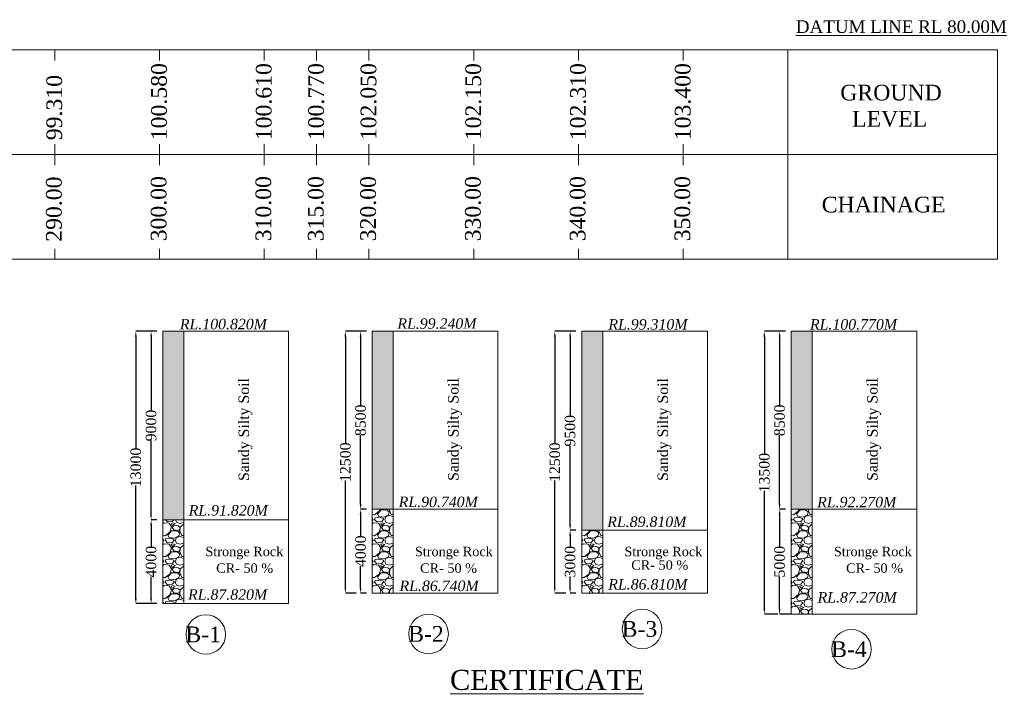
# Model space of a CAD drawing. Header units: millimetres. Extents: x -20950785 to 389010297, y -11535949 to 14056629.
# Tile 555 of 654: x 18291023 to 18385021, y -301771 to -236582. Entities that reach past the tile are written whole.
import ezdxf

# ---------------------------------------------------------------- set-up
doc = ezdxf.new("R2010")
doc.units = ezdxf.units.MM
doc.header["$LTSCALE"] = 60
doc.header["$MEASUREMENT"] = 0
doc.styles.add('PDF Arial Bold', font='times.ttf')
doc.dimstyles.get("Standard").update_dxf_attribs({"dimtxt": 400, "dimasz": 215, "dimexe": 0.18, "dimexo": 0.0625, "dimgap": 0.09, "dimtad": 0, "dimtih": 1, "dimtoh": 1, "dimdec": 0, "dimzin": 4, "dimdsep": 46, "dimtxsty": 'Standard', "dimblk": 'OPEN90', "dimcen": 0, "dimadec": 0, "dimazin": 1, "dimtfac": 1, "dimtdec": 0, "dimtix": 1, "dimtofl": 0, "dimtmove": 0, "dimatfit": 3, "dimldrblk": 'OPEN30', "dimfxl": 1, "dimtolj": 1, "dimtzin": 0, "dimarcsym": 0})

# ---------------------------------------------------------------- blocks, each defined once
blk = doc.blocks.new('*D3414')
at = {"color": 0, "linetype": 'Continuous', "lineweight": -2, "ltscale": 2, "transparency": 16777216}
for p, q in [((18304124, -284342), (18303568, -284342)), ((18303568, -284842), (18303568, -286903)), ((18303568, -291842), (18303568, -289781)), ((18304124, -292342), (18303568, -292342))]:
    blk.add_line(p, q, dxfattribs=at)
at = {"color": 0, "linetype": 'Continuous', "lineweight": 9, "ltscale": 2, "transparency": 16777216}
for points in [[(18303485, -284842), (18303652, -284842), (18303568, -284342)], [(18303485, -291842), (18303652, -291842), (18303568, -292342)]]:
    blk.add_solid(points, dxfattribs=at)
at = {"layer": 'Defpoints', "color": 0, "linetype": 'Continuous', "lineweight": 9, "ltscale": 2, "transparency": 16777216}
for p in [(18304124, -284342), (18303568, -292342), (18304124, -292342)]:
    blk.add_point(p, dxfattribs=at)
at = {"color": 0, "linetype": 'Continuous', "lineweight": 9, "ltscale": 2, "transparency": 16777216, "insert": (18303568, -288342), "char_height": 1000, "attachment_point": 5, "rotation": 90, "style": 'PDF Arial Bold'}
blk.add_mtext('\\A1;4000', dxfattribs=at)
blk = doc.blocks.new('*D3415')
at = {"color": 0, "linetype": 'Continuous', "lineweight": -2, "ltscale": 2, "transparency": 16777216}
for p, q in [((18303846, -266342), (18302112, -266342)), ((18302112, -266842), (18302112, -277609)), ((18302112, -291842), (18302112, -281075)), ((18303568, -292342), (18302112, -292342))]:
    blk.add_line(p, q, dxfattribs=at)
at = {"color": 0, "linetype": 'Continuous', "lineweight": 9, "ltscale": 2, "transparency": 16777216}
for points in [[(18302029, -266842), (18302195, -266842), (18302112, -266342)], [(18302029, -291842), (18302195, -291842), (18302112, -292342)]]:
    blk.add_solid(points, dxfattribs=at)
at = {"layer": 'Defpoints', "color": 0, "linetype": 'Continuous', "lineweight": 9, "ltscale": 2, "transparency": 16777216}
for p in [(18303846, -266342), (18302112, -292342), (18303568, -292342)]:
    blk.add_point(p, dxfattribs=at)
at = {"color": 0, "linetype": 'Continuous', "lineweight": 9, "ltscale": 2, "transparency": 16777216, "insert": (18302112, -279342), "char_height": 1000, "attachment_point": 5, "rotation": 90, "style": 'PDF Arial Bold'}
blk.add_mtext('\\A1;13000', dxfattribs=at)
blk = doc.blocks.new('*D3413')
at = {"color": 0, "linetype": 'Continuous', "lineweight": -2, "ltscale": 2, "transparency": 16777216}
for p, q in [((18323846, -266342), (18322112, -266342)), ((18322112, -266842), (18322112, -277109)), ((18322112, -290842), (18322112, -280575)), ((18323155, -291342), (18322112, -291342))]:
    blk.add_line(p, q, dxfattribs=at)
at = {"color": 0, "linetype": 'Continuous', "lineweight": 9, "ltscale": 2, "transparency": 16777216}
for points in [[(18322029, -266842), (18322195, -266842), (18322112, -266342)], [(18322029, -290842), (18322195, -290842), (18322112, -291342)]]:
    blk.add_solid(points, dxfattribs=at)
at = {"layer": 'Defpoints', "color": 0, "linetype": 'Continuous', "lineweight": 9, "ltscale": 2, "transparency": 16777216}
for p in [(18323846, -266342), (18322112, -291342), (18323156, -291342)]:
    blk.add_point(p, dxfattribs=at)
at = {"color": 0, "linetype": 'Continuous', "lineweight": 9, "ltscale": 2, "transparency": 16777216, "insert": (18322112, -278842), "char_height": 1000, "attachment_point": 5, "rotation": 90, "style": 'PDF Arial Bold'}
blk.add_mtext('\\A1;12500', dxfattribs=at)
blk = doc.blocks.new('*D3416')
at = {"color": 0, "linetype": 'Continuous', "lineweight": -2, "ltscale": 2, "transparency": 16777216}
for p, q in [((18363846, -266342), (18362112, -266342)), ((18362112, -266842), (18362112, -278109)), ((18362112, -292842), (18362112, -281575)), ((18363396, -293342), (18362112, -293342))]:
    blk.add_line(p, q, dxfattribs=at)
at = {"color": 0, "linetype": 'Continuous', "lineweight": 9, "ltscale": 2, "transparency": 16777216}
for points in [[(18362029, -266842), (18362195, -266842), (18362112, -266342)], [(18362029, -292842), (18362195, -292842), (18362112, -293342)]]:
    blk.add_solid(points, dxfattribs=at)
at = {"layer": 'Defpoints', "color": 0, "linetype": 'Continuous', "lineweight": 9, "ltscale": 2, "transparency": 16777216}
for p in [(18363846, -266342), (18362112, -293342), (18363396, -293342)]:
    blk.add_point(p, dxfattribs=at)
at = {"color": 0, "linetype": 'Continuous', "lineweight": 9, "ltscale": 2, "transparency": 16777216, "insert": (18362112, -279842), "char_height": 1000, "attachment_point": 5, "rotation": 90, "style": 'PDF Arial Bold'}
blk.add_mtext('\\A1;13500', dxfattribs=at)
blk = doc.blocks.new('*D3412')
at = {"color": 0, "linetype": 'Continuous', "lineweight": -2, "ltscale": 2, "transparency": 16777216}
for p, q in [((18304124, -266342), (18303568, -266342)), ((18303568, -266842), (18303568, -273921)), ((18303568, -283842), (18303568, -276763)), ((18304124, -284342), (18303568, -284342))]:
    blk.add_line(p, q, dxfattribs=at)
at = {"color": 0, "linetype": 'Continuous', "lineweight": 9, "ltscale": 2, "transparency": 16777216}
for points in [[(18303485, -266842), (18303652, -266842), (18303568, -266342)], [(18303485, -283842), (18303652, -283842), (18303568, -284342)]]:
    blk.add_solid(points, dxfattribs=at)
at = {"layer": 'Defpoints', "color": 0, "linetype": 'Continuous', "lineweight": 9, "ltscale": 2, "transparency": 16777216}
for p in [(18304124, -266342), (18303568, -284342), (18304124, -284342)]:
    blk.add_point(p, dxfattribs=at)
at = {"color": 0, "linetype": 'Continuous', "lineweight": 9, "ltscale": 2, "transparency": 16777216, "insert": (18303568, -275342), "char_height": 1000, "attachment_point": 5, "rotation": 90, "style": 'PDF Arial Bold'}
blk.add_mtext('\\A1;9000', dxfattribs=at)
blk = doc.blocks.new('*D3423')
at = {"color": 0, "linetype": 'Continuous', "lineweight": -2, "ltscale": 2, "transparency": 16777216}
for p, q in [((18343846, -266342), (18342112, -266342)), ((18342112, -266842), (18342112, -277109)), ((18342112, -290842), (18342112, -280575)), ((18343155, -291342), (18342112, -291342))]:
    blk.add_line(p, q, dxfattribs=at)
at = {"color": 0, "linetype": 'Continuous', "lineweight": 9, "ltscale": 2, "transparency": 16777216}
for points in [[(18342029, -266842), (18342195, -266842), (18342112, -266342)], [(18342029, -290842), (18342195, -290842), (18342112, -291342)]]:
    blk.add_solid(points, dxfattribs=at)
at = {"layer": 'Defpoints', "color": 0, "linetype": 'Continuous', "lineweight": 9, "ltscale": 2, "transparency": 16777216}
for p in [(18343846, -266342), (18342112, -291342), (18343156, -291342)]:
    blk.add_point(p, dxfattribs=at)
at = {"color": 0, "linetype": 'Continuous', "lineweight": 9, "ltscale": 2, "transparency": 16777216, "insert": (18342112, -278842), "char_height": 1000, "attachment_point": 5, "rotation": 90, "style": 'PDF Arial Bold'}
blk.add_mtext('\\A1;12500', dxfattribs=at)
blk = doc.blocks.new('*D3418')
at = {"color": 0, "linetype": 'Continuous', "lineweight": -2, "ltscale": 2, "transparency": 16777216}
for p, q in [((18324124, -266342), (18323568, -266342)), ((18323568, -266842), (18323568, -273436)), ((18323568, -282842), (18323568, -276248)), ((18324124, -283342), (18323568, -283342))]:
    blk.add_line(p, q, dxfattribs=at)
at = {"color": 0, "linetype": 'Continuous', "lineweight": 9, "ltscale": 2, "transparency": 16777216}
for points in [[(18323485, -266842), (18323652, -266842), (18323568, -266342)], [(18323485, -282842), (18323652, -282842), (18323568, -283342)]]:
    blk.add_solid(points, dxfattribs=at)
at = {"layer": 'Defpoints', "color": 0, "linetype": 'Continuous', "lineweight": 9, "ltscale": 2, "transparency": 16777216}
for p in [(18324124, -266342), (18323568, -283342), (18324124, -283342)]:
    blk.add_point(p, dxfattribs=at)
at = {"color": 0, "linetype": 'Continuous', "lineweight": 9, "ltscale": 2, "transparency": 16777216, "insert": (18323568, -274842), "char_height": 1000, "attachment_point": 5, "rotation": 90, "style": 'PDF Arial Bold'}
blk.add_mtext('\\A1;8500', dxfattribs=at)
blk = doc.blocks.new('*D3419')
at = {"color": 0, "linetype": 'Continuous', "lineweight": -2, "ltscale": 2, "transparency": 16777216}
for p, q in [((18344124, -266342), (18343568, -266342)), ((18343568, -266842), (18343568, -274421)), ((18343568, -284842), (18343568, -277263)), ((18344124, -285342), (18343568, -285342))]:
    blk.add_line(p, q, dxfattribs=at)
at = {"color": 0, "linetype": 'Continuous', "lineweight": 9, "ltscale": 2, "transparency": 16777216}
for points in [[(18343485, -266842), (18343652, -266842), (18343568, -266342)], [(18343485, -284842), (18343652, -284842), (18343568, -285342)]]:
    blk.add_solid(points, dxfattribs=at)
at = {"layer": 'Defpoints', "color": 0, "linetype": 'Continuous', "lineweight": 9, "ltscale": 2, "transparency": 16777216}
for p in [(18344124, -266342), (18343568, -285342), (18344124, -285342)]:
    blk.add_point(p, dxfattribs=at)
at = {"color": 0, "linetype": 'Continuous', "lineweight": 9, "ltscale": 2, "transparency": 16777216, "insert": (18343568, -275842), "char_height": 1000, "attachment_point": 5, "rotation": 90, "style": 'PDF Arial Bold'}
blk.add_mtext('\\A1;9500', dxfattribs=at)
blk = doc.blocks.new('*D3420')
at = {"color": 0, "linetype": 'Continuous', "lineweight": -2, "ltscale": 2, "transparency": 16777216}
for p, q in [((18364124, -266342), (18363568, -266342)), ((18363568, -266842), (18363568, -273436)), ((18363568, -282842), (18363568, -276248)), ((18364124, -283342), (18363568, -283342))]:
    blk.add_line(p, q, dxfattribs=at)
at = {"color": 0, "linetype": 'Continuous', "lineweight": 9, "ltscale": 2, "transparency": 16777216}
for points in [[(18363485, -266842), (18363652, -266842), (18363568, -266342)], [(18363485, -282842), (18363652, -282842), (18363568, -283342)]]:
    blk.add_solid(points, dxfattribs=at)
at = {"layer": 'Defpoints', "color": 0, "linetype": 'Continuous', "lineweight": 9, "ltscale": 2, "transparency": 16777216}
for p in [(18364124, -266342), (18363568, -283342), (18364124, -283342)]:
    blk.add_point(p, dxfattribs=at)
at = {"color": 0, "linetype": 'Continuous', "lineweight": 9, "ltscale": 2, "transparency": 16777216, "insert": (18363568, -274842), "char_height": 1000, "attachment_point": 5, "rotation": 90, "style": 'PDF Arial Bold'}
blk.add_mtext('\\A1;8500', dxfattribs=at)
blk = doc.blocks.new('*D3421')
at = {"color": 0, "linetype": 'Continuous', "lineweight": -2, "ltscale": 2, "transparency": 16777216}
for p, q in [((18344124, -285342), (18343568, -285342)), ((18343568, -285842), (18343568, -286922)), ((18343568, -290842), (18343568, -289762)), ((18344124, -291342), (18343568, -291342))]:
    blk.add_line(p, q, dxfattribs=at)
at = {"color": 0, "linetype": 'Continuous', "lineweight": 9, "ltscale": 2, "transparency": 16777216}
for points in [[(18343485, -285842), (18343652, -285842), (18343568, -285342)], [(18343485, -290842), (18343652, -290842), (18343568, -291342)]]:
    blk.add_solid(points, dxfattribs=at)
at = {"layer": 'Defpoints', "color": 0, "linetype": 'Continuous', "lineweight": 9, "ltscale": 2, "transparency": 16777216}
for p in [(18344124, -285342), (18343568, -291342), (18344124, -291342)]:
    blk.add_point(p, dxfattribs=at)
at = {"color": 0, "linetype": 'Continuous', "lineweight": 9, "ltscale": 2, "transparency": 16777216, "insert": (18343568, -288342), "char_height": 1000, "attachment_point": 5, "rotation": 90, "style": 'PDF Arial Bold'}
blk.add_mtext('\\A1;3000', dxfattribs=at)
blk = doc.blocks.new('*D3422')
at = {"color": 0, "linetype": 'Continuous', "lineweight": -2, "ltscale": 2, "transparency": 16777216}
for p, q in [((18364124, -283342), (18363568, -283342)), ((18363568, -283842), (18363568, -286927)), ((18363568, -292842), (18363568, -289757)), ((18364680, -293342), (18363568, -293342))]:
    blk.add_line(p, q, dxfattribs=at)
at = {"color": 0, "linetype": 'Continuous', "lineweight": 9, "ltscale": 2, "transparency": 16777216}
for points in [[(18363485, -283842), (18363652, -283842), (18363568, -283342)], [(18363485, -292842), (18363652, -292842), (18363568, -293342)]]:
    blk.add_solid(points, dxfattribs=at)
at = {"layer": 'Defpoints', "color": 0, "linetype": 'Continuous', "lineweight": 9, "ltscale": 2, "transparency": 16777216}
for p in [(18364124, -283342), (18363568, -293342), (18364680, -293342)]:
    blk.add_point(p, dxfattribs=at)
at = {"color": 0, "linetype": 'Continuous', "lineweight": 9, "ltscale": 2, "transparency": 16777216, "insert": (18363568, -288342), "char_height": 1000, "attachment_point": 5, "rotation": 90, "style": 'PDF Arial Bold'}
blk.add_mtext('\\A1;5000', dxfattribs=at)
blk = doc.blocks.new('*D3417')
at = {"color": 0, "linetype": 'Continuous', "lineweight": -2, "ltscale": 2, "transparency": 16777216}
for p, q in [((18324124, -283342), (18323568, -283342)), ((18323568, -283842), (18323568, -285903)), ((18323568, -290842), (18323568, -288781)), ((18324124, -291342), (18323568, -291342))]:
    blk.add_line(p, q, dxfattribs=at)
at = {"color": 0, "linetype": 'Continuous', "lineweight": 9, "ltscale": 2, "transparency": 16777216}
for points in [[(18323485, -283842), (18323652, -283842), (18323568, -283342)], [(18323485, -290842), (18323652, -290842), (18323568, -291342)]]:
    blk.add_solid(points, dxfattribs=at)
at = {"layer": 'Defpoints', "color": 0, "linetype": 'Continuous', "lineweight": 9, "ltscale": 2, "transparency": 16777216}
for p in [(18324124, -283342), (18323568, -291342), (18324124, -291342)]:
    blk.add_point(p, dxfattribs=at)
at = {"color": 0, "linetype": 'Continuous', "lineweight": 9, "ltscale": 2, "transparency": 16777216, "insert": (18323568, -287342), "char_height": 1000, "attachment_point": 5, "rotation": 90, "style": 'PDF Arial Bold'}
blk.add_mtext('\\A1;4000', dxfattribs=at)

msp = doc.modelspace()

# ---------------------------------------------------------------- hatches: boundary and pattern name
at = {"linetype": 'Continuous', "lineweight": 9, "ltscale": 2}
h = msp.add_hatch(dxfattribs=at)
h.set_pattern_fill('AR-CONC', scale=100)
h.set_pattern_definition([(50, (2828314.5, 1455685), (717.260183, -62.752135), [75, -825]), (355, (2828314.5, 1455685), (-138.751334, 752.192134), [60, -660]), (100.4514445, (2828374.3, 1455679.8), (578.508847, 689.43999), [63.740192, -701.142112]), (46.1842, (2828314.5, 1455885), (1067.24133, -165.51928), [112.5, -1237.5]), (96.6356355, (2828403.5, 1455871.2), (934.661946, 974.1186), [95.61034, -1051.71376]), (351.184164, (2828314.5, 1455885), (934.661945, 974.1186), [90, -990]), (21, (2828414.5, 1455835), (596.907052, -402.61889), [75, -825]), (326, (2828414.5, 1455835), (243.315332, 725.150045), [60, -660]), (71.4514447, (2828464.3, 1455801.45), (840.222377, 322.531153), [63.74019, -701.142112]), (37.5, (2828314.53, 1455685), (12.1598553, 332.893854), [0, -652, 0, -670, 0, -662.5]), (7.5, (2828314.53, 1455685), (263.0695374, 394.411712), [0, -382, 0, -637, 0, -252.5]), (327.5, (2828091.53, 1455685), (533.822436, -22.5548717), [0, -250, 0, -780, 0, -1035]), (317.5, (2827991.53, 1455685), (583.18617, 100.104982), [0, -325, 0, -518, 0, -735])])
h.paths.add_polyline_path([(18306680.03, -266342), (18304680.03, -266342), (18304680.03, -284342), (18306680.03, -284342)])
h = msp.add_hatch(dxfattribs=at)
h.set_pattern_fill('AR-CONC', scale=100)
h.set_pattern_definition([(50, (2848314.5, 1455685), (717.260183, -62.752135), [75, -825]), (355, (2848314.5, 1455685), (-138.751334, 752.192134), [60, -660]), (100.4514445, (2848374.3, 1455679.8), (578.508847, 689.43999), [63.740192, -701.142112]), (46.1842, (2848314.5, 1455885), (1067.24133, -165.51928), [112.5, -1237.5]), (96.6356355, (2848403.5, 1455871.2), (934.661946, 974.1186), [95.61034, -1051.71376]), (351.184164, (2848314.5, 1455885), (934.661945, 974.1186), [90, -990]), (21, (2848414.5, 1455835), (596.907052, -402.61889), [75, -825]), (326, (2848414.5, 1455835), (243.315332, 725.150045), [60, -660]), (71.4514447, (2848464.3, 1455801.45), (840.222377, 322.531153), [63.74019, -701.142112]), (37.5, (2848314.53, 1455685), (12.1598553, 332.893854), [0, -652, 0, -670, 0, -662.5]), (7.5, (2848314.53, 1455685), (263.0695374, 394.411712), [0, -382, 0, -637, 0, -252.5]), (327.5, (2848091.53, 1455685), (533.822436, -22.5548717), [0, -250, 0, -780, 0, -1035]), (317.5, (2847991.53, 1455685), (583.18617, 100.104982), [0, -325, 0, -518, 0, -735])])
h.paths.add_polyline_path([(18326680.03, -266342), (18324680.03, -266342), (18324680.03, -283342), (18326680.03, -283342)])
h = msp.add_hatch(dxfattribs=at)
h.set_pattern_fill('AR-CONC', scale=100)
h.set_pattern_definition([(50, (2868314.5, 1455685), (717.260183, -62.752135), [75, -825]), (355, (2868314.5, 1455685), (-138.751334, 752.192134), [60, -660]), (100.4514445, (2868374.3, 1455679.8), (578.508847, 689.43999), [63.740192, -701.142112]), (46.1842, (2868314.5, 1455885), (1067.24133, -165.51928), [112.5, -1237.5]), (96.6356355, (2868403.5, 1455871.2), (934.661946, 974.1186), [95.61034, -1051.71376]), (351.184164, (2868314.5, 1455885), (934.661945, 974.1186), [90, -990]), (21, (2868414.5, 1455835), (596.907052, -402.61889), [75, -825]), (326, (2868414.5, 1455835), (243.315332, 725.150045), [60, -660]), (71.4514447, (2868464.3, 1455801.45), (840.222377, 322.531153), [63.74019, -701.142112]), (37.5, (2868314.53, 1455685), (12.1598553, 332.893854), [0, -652, 0, -670, 0, -662.5]), (7.5, (2868314.53, 1455685), (263.0695374, 394.411712), [0, -382, 0, -637, 0, -252.5]), (327.5, (2868091.53, 1455685), (533.822436, -22.5548717), [0, -250, 0, -780, 0, -1035]), (317.5, (2867991.53, 1455685), (583.18617, 100.104982), [0, -325, 0, -518, 0, -735])])
h.paths.add_polyline_path([(18346680.03, -266342), (18344680.03, -266342), (18344680.03, -285342), (18346680.03, -285342)])
h = msp.add_hatch(dxfattribs=at)
h.set_pattern_fill('AR-CONC', scale=100)
h.set_pattern_definition([(50, (2888314.5, 1455685), (717.260183, -62.752135), [75, -825]), (355, (2888314.5, 1455685), (-138.751334, 752.192134), [60, -660]), (100.4514445, (2888374.3, 1455679.8), (578.508847, 689.43999), [63.740192, -701.142112]), (46.1842, (2888314.5, 1455885), (1067.24133, -165.51928), [112.5, -1237.5]), (96.6356355, (2888403.5, 1455871.2), (934.661946, 974.1186), [95.61034, -1051.71376]), (351.184164, (2888314.5, 1455885), (934.661945, 974.1186), [90, -990]), (21, (2888414.5, 1455835), (596.907052, -402.61889), [75, -825]), (326, (2888414.5, 1455835), (243.315332, 725.150045), [60, -660]), (71.4514447, (2888464.3, 1455801.45), (840.222377, 322.531153), [63.74019, -701.142112]), (37.5, (2888314.53, 1455685), (12.1598553, 332.893854), [0, -652, 0, -670, 0, -662.5]), (7.5, (2888314.53, 1455685), (263.0695374, 394.411712), [0, -382, 0, -637, 0, -252.5]), (327.5, (2888091.53, 1455685), (533.822436, -22.5548717), [0, -250, 0, -780, 0, -1035]), (317.5, (2887991.53, 1455685), (583.18617, 100.104982), [0, -325, 0, -518, 0, -735])])
h.paths.add_polyline_path([(18366680.03, -266342), (18364680.03, -266342), (18364680.03, -283342), (18366680.03, -283342)])
h = msp.add_hatch(dxfattribs=at)
h.set_pattern_fill('GRAVEL', scale=2000)
h.set_pattern_definition([(228.0127875, (2849754.53, 1457685), (-16000, -18000), [269.072, -26638.1761]), (184.9697407, (2849574.526, 1457485), (24000, 2000), [461.736, -45711.84952]), (132.5104471, (2849114.53, 1457445), (20000, -22000), [325.576, -32232.0652]), (267.273689, (2848334.53, 1456945), (2000, 40000), [420.476, -41627.11608]), (292.8336542, (2848314.53, 1456525), (-10000, 24000), [412.31, -40818.74626]), (357.273689, (2848474.53, 1456145), (-40000, 2000), [420.476, -41627.11608]), (37.69424047, (2848894.526, 1456125), (-26000, -20000), [556.058, -55049.6971]), (72.2553284, (2849334.526, 1456465), (14000, 44000), [524.976, -51972.643]), (121.4295656, (2849494.53, 1456965), (-16000, 26000), [421.9, -41768.14622]), (175.2363583, (2849274.53, 1457325), (22000, -2000), [481.664, -23601.52516]), (222.3974378, (2848794.526, 1457365), (-24000, -22000), [622.896, -61666.75]), (138.8140748, (2850314.53, 1456925), (-14000, 12000), [212.602, -21047.68963]), (171.4692344, (2850154.53, 1457065), (26000, -4000), [404.474, -40043.02283]), (225, (2849754.5, 1457125), (-2e-13, -2000), [282.842, -2545.58512]), (203.1985905, (2849614.53, 1457365), (10000, 4000), [152.316, -15079.2302]), (291.8014095, (2849474.53, 1457305), (-2000, 6000), [215.406, -10554.92361]), (30.9637565, (2849554.53, 1457105), (6000, 4000), [349.858, -11312.0458]), (161.565051, (2849854.5, 1457285), (4000, -2000), [252.982, -6071.57332]), (16.3895403, (2848314.53, 1457305), (20000, 6000), [354.4, -35085.6903]), (70.3461759, (2848654.53, 1457405), (-8000, -22000), [297.322, -29434.8155]), (293.1985905, (2849854.53, 1457685), (-4000, 10000), [304.63, -14926.9162]), (343.6104597, (2849974.53, 1457405), (-20000, 6000), [354.4, -35085.6903]), (339.4439548, (2848314.53, 1456065), (-10000, 4000), [341.76, -16746.2475]), (294.7751406, (2848634.53, 1455945), (-10000, 22000), [286.356, -28349.28613]), (66.8014095, (2849874.53, 1455685), (4000, 10000), [304.63, -14926.9162]), (17.3540246, (2849994.53, 1455965), (-26000, -8000), [335.262, -33190.84723]), (69.4439548, (2848894.53, 1455685), (-4000, -10000), [170.88, -16917.1275]), (101.3099325, (2849754.53, 1455685), (-2000, 8000), [101.98, -10096.05903]), (165.9637565, (2849734.53, 1455785), (6000, -2000), [412.31, -7833.90125]), (186.00900596, (2849334.53, 1455885), (20000, 2000), [382.1, -37827.84635]), (303.6900675, (2849554.5, 1456925), (-2000, 4000), [288.444, -6922.65855]), (353.1572266, (2849714.526, 1456685), (34000, -4000), [503.588, -49855.12525]), (60.9453959, (2850214.53, 1456625), (-8000, -14000), [205.912, -20385.34828]), (90, (2850314.5, 1456805), (-2000, 2000), [120, -1880]), (120.2564372, (2849294.53, 1455945), (8000, -14000), [277.848, -27507.03998]), (48.0127875, (2849154.53, 1456185), (16000, 18000), [538.144, -26369.1041]), (0, (2849514.5, 1456585), (2000, 2000), [520, -1480]), (325.3048465, (2850034.53, 1456585), (20000, -14000), [316.228, -31306.5486]), (254.054604, (2850294.53, 1456405), (-2000, -8000), [291.204, -14269.01578]), (207.64597536, (2850214.526, 1456125), (-38000, -20000), [474.13, -46938.94836]), (175.42607874, (2849794.526, 1455905), (-26000, 2000), [501.598, -49658.14682])])
h.paths.add_polyline_path([(18326680.03, -283342), (18324680.03, -283342), (18324680.03, -291342), (18326680.03, -291342)])
h = msp.add_hatch(dxfattribs=at)
h.set_pattern_fill('GRAVEL', scale=2000)
h.set_pattern_definition([(228.0127875, (2889754.53, 1457685), (-16000, -18000), [269.072, -26638.1761]), (184.9697407, (2889574.526, 1457485), (24000, 2000), [461.736, -45711.84952]), (132.5104471, (2889114.53, 1457445), (20000, -22000), [325.576, -32232.0652]), (267.273689, (2888334.53, 1456945), (2000, 40000), [420.476, -41627.11608]), (292.8336542, (2888314.53, 1456525), (-10000, 24000), [412.31, -40818.74626]), (357.273689, (2888474.53, 1456145), (-40000, 2000), [420.476, -41627.11608]), (37.69424047, (2888894.526, 1456125), (-26000, -20000), [556.058, -55049.6971]), (72.2553284, (2889334.526, 1456465), (14000, 44000), [524.976, -51972.643]), (121.4295656, (2889494.53, 1456965), (-16000, 26000), [421.9, -41768.14622]), (175.2363583, (2889274.53, 1457325), (22000, -2000), [481.664, -23601.52516]), (222.3974378, (2888794.526, 1457365), (-24000, -22000), [622.896, -61666.75]), (138.8140748, (2890314.53, 1456925), (-14000, 12000), [212.602, -21047.68963]), (171.4692344, (2890154.53, 1457065), (26000, -4000), [404.474, -40043.02283]), (225, (2889754.5, 1457125), (-2e-13, -2000), [282.842, -2545.58512]), (203.1985905, (2889614.53, 1457365), (10000, 4000), [152.316, -15079.2302]), (291.8014095, (2889474.53, 1457305), (-2000, 6000), [215.406, -10554.92361]), (30.9637565, (2889554.53, 1457105), (6000, 4000), [349.858, -11312.0458]), (161.565051, (2889854.5, 1457285), (4000, -2000), [252.982, -6071.57332]), (16.3895403, (2888314.53, 1457305), (20000, 6000), [354.4, -35085.6903]), (70.3461759, (2888654.53, 1457405), (-8000, -22000), [297.322, -29434.8155]), (293.1985905, (2889854.53, 1457685), (-4000, 10000), [304.63, -14926.9162]), (343.6104597, (2889974.53, 1457405), (-20000, 6000), [354.4, -35085.6903]), (339.4439548, (2888314.53, 1456065), (-10000, 4000), [341.76, -16746.2475]), (294.7751406, (2888634.53, 1455945), (-10000, 22000), [286.356, -28349.28613]), (66.8014095, (2889874.53, 1455685), (4000, 10000), [304.63, -14926.9162]), (17.3540246, (2889994.53, 1455965), (-26000, -8000), [335.262, -33190.84723]), (69.4439548, (2888894.53, 1455685), (-4000, -10000), [170.88, -16917.1275]), (101.3099325, (2889754.53, 1455685), (-2000, 8000), [101.98, -10096.05903]), (165.9637565, (2889734.53, 1455785), (6000, -2000), [412.31, -7833.90125]), (186.00900596, (2889334.53, 1455885), (20000, 2000), [382.1, -37827.84635]), (303.6900675, (2889554.5, 1456925), (-2000, 4000), [288.444, -6922.65855]), (353.1572266, (2889714.526, 1456685), (34000, -4000), [503.588, -49855.12525]), (60.9453959, (2890214.53, 1456625), (-8000, -14000), [205.912, -20385.34828]), (90, (2890314.5, 1456805), (-2000, 2000), [120, -1880]), (120.2564372, (2889294.53, 1455945), (8000, -14000), [277.848, -27507.03998]), (48.0127875, (2889154.53, 1456185), (16000, 18000), [538.144, -26369.1041]), (0, (2889514.5, 1456585), (2000, 2000), [520, -1480]), (325.3048465, (2890034.53, 1456585), (20000, -14000), [316.228, -31306.5486]), (254.054604, (2890294.53, 1456405), (-2000, -8000), [291.204, -14269.01578]), (207.64597536, (2890214.526, 1456125), (-38000, -20000), [474.13, -46938.94836]), (175.42607874, (2889794.526, 1455905), (-26000, 2000), [501.598, -49658.14682])])
h.paths.add_polyline_path([(18366680.03, -283342), (18364680.03, -283342), (18364680.03, -293342), (18366680.03, -293342)])
h = msp.add_hatch(dxfattribs=at)
h.set_pattern_fill('GRAVEL', scale=2000)
h.set_pattern_definition([(228.0127875, (2829754.53, 1457685), (-16000, -18000), [269.072, -26638.1761]), (184.9697407, (2829574.526, 1457485), (24000, 2000), [461.736, -45711.84952]), (132.5104471, (2829114.53, 1457445), (20000, -22000), [325.576, -32232.0652]), (267.273689, (2828334.53, 1456945), (2000, 40000), [420.476, -41627.11608]), (292.8336542, (2828314.53, 1456525), (-10000, 24000), [412.31, -40818.74626]), (357.273689, (2828474.53, 1456145), (-40000, 2000), [420.476, -41627.11608]), (37.69424047, (2828894.526, 1456125), (-26000, -20000), [556.058, -55049.6971]), (72.2553284, (2829334.526, 1456465), (14000, 44000), [524.976, -51972.643]), (121.4295656, (2829494.53, 1456965), (-16000, 26000), [421.9, -41768.14622]), (175.2363583, (2829274.53, 1457325), (22000, -2000), [481.664, -23601.52516]), (222.3974378, (2828794.526, 1457365), (-24000, -22000), [622.896, -61666.75]), (138.8140748, (2830314.53, 1456925), (-14000, 12000), [212.602, -21047.68963]), (171.4692344, (2830154.53, 1457065), (26000, -4000), [404.474, -40043.02283]), (225, (2829754.5, 1457125), (-2e-13, -2000), [282.842, -2545.58512]), (203.1985905, (2829614.53, 1457365), (10000, 4000), [152.316, -15079.2302]), (291.8014095, (2829474.53, 1457305), (-2000, 6000), [215.406, -10554.92361]), (30.9637565, (2829554.53, 1457105), (6000, 4000), [349.858, -11312.0458]), (161.565051, (2829854.5, 1457285), (4000, -2000), [252.982, -6071.57332]), (16.3895403, (2828314.53, 1457305), (20000, 6000), [354.4, -35085.6903]), (70.3461759, (2828654.53, 1457405), (-8000, -22000), [297.322, -29434.8155]), (293.1985905, (2829854.53, 1457685), (-4000, 10000), [304.63, -14926.9162]), (343.6104597, (2829974.53, 1457405), (-20000, 6000), [354.4, -35085.6903]), (339.4439548, (2828314.53, 1456065), (-10000, 4000), [341.76, -16746.2475]), (294.7751406, (2828634.53, 1455945), (-10000, 22000), [286.356, -28349.28613]), (66.8014095, (2829874.53, 1455685), (4000, 10000), [304.63, -14926.9162]), (17.3540246, (2829994.53, 1455965), (-26000, -8000), [335.262, -33190.84723]), (69.4439548, (2828894.53, 1455685), (-4000, -10000), [170.88, -16917.1275]), (101.3099325, (2829754.53, 1455685), (-2000, 8000), [101.98, -10096.05903]), (165.9637565, (2829734.53, 1455785), (6000, -2000), [412.31, -7833.90125]), (186.00900596, (2829334.53, 1455885), (20000, 2000), [382.1, -37827.84635]), (303.6900675, (2829554.5, 1456925), (-2000, 4000), [288.444, -6922.65855]), (353.1572266, (2829714.526, 1456685), (34000, -4000), [503.588, -49855.12525]), (60.9453959, (2830214.53, 1456625), (-8000, -14000), [205.912, -20385.34828]), (90, (2830314.5, 1456805), (-2000, 2000), [120, -1880]), (120.2564372, (2829294.53, 1455945), (8000, -14000), [277.848, -27507.03998]), (48.0127875, (2829154.53, 1456185), (16000, 18000), [538.144, -26369.1041]), (0, (2829514.5, 1456585), (2000, 2000), [520, -1480]), (325.3048465, (2830034.53, 1456585), (20000, -14000), [316.228, -31306.5486]), (254.054604, (2830294.53, 1456405), (-2000, -8000), [291.204, -14269.01578]), (207.64597536, (2830214.526, 1456125), (-38000, -20000), [474.13, -46938.94836]), (175.42607874, (2829794.526, 1455905), (-26000, 2000), [501.598, -49658.14682])])
h.paths.add_polyline_path([(18306680.03, -284342), (18304680.03, -284342), (18304680.03, -292342), (18306680.03, -292342)])
h = msp.add_hatch(dxfattribs=at)
h.set_pattern_fill('GRAVEL', scale=2000)
h.set_pattern_definition([(228.0127875, (2869754.53, 1457685), (-16000, -18000), [269.072, -26638.1761]), (184.9697407, (2869574.526, 1457485), (24000, 2000), [461.736, -45711.84952]), (132.5104471, (2869114.53, 1457445), (20000, -22000), [325.576, -32232.0652]), (267.273689, (2868334.53, 1456945), (2000, 40000), [420.476, -41627.11608]), (292.8336542, (2868314.53, 1456525), (-10000, 24000), [412.31, -40818.74626]), (357.273689, (2868474.53, 1456145), (-40000, 2000), [420.476, -41627.11608]), (37.69424047, (2868894.526, 1456125), (-26000, -20000), [556.058, -55049.6971]), (72.2553284, (2869334.526, 1456465), (14000, 44000), [524.976, -51972.643]), (121.4295656, (2869494.53, 1456965), (-16000, 26000), [421.9, -41768.14622]), (175.2363583, (2869274.53, 1457325), (22000, -2000), [481.664, -23601.52516]), (222.3974378, (2868794.526, 1457365), (-24000, -22000), [622.896, -61666.75]), (138.8140748, (2870314.53, 1456925), (-14000, 12000), [212.602, -21047.68963]), (171.4692344, (2870154.53, 1457065), (26000, -4000), [404.474, -40043.02283]), (225, (2869754.5, 1457125), (-2e-13, -2000), [282.842, -2545.58512]), (203.1985905, (2869614.53, 1457365), (10000, 4000), [152.316, -15079.2302]), (291.8014095, (2869474.53, 1457305), (-2000, 6000), [215.406, -10554.92361]), (30.9637565, (2869554.53, 1457105), (6000, 4000), [349.858, -11312.0458]), (161.565051, (2869854.5, 1457285), (4000, -2000), [252.982, -6071.57332]), (16.3895403, (2868314.53, 1457305), (20000, 6000), [354.4, -35085.6903]), (70.3461759, (2868654.53, 1457405), (-8000, -22000), [297.322, -29434.8155]), (293.1985905, (2869854.53, 1457685), (-4000, 10000), [304.63, -14926.9162]), (343.6104597, (2869974.53, 1457405), (-20000, 6000), [354.4, -35085.6903]), (339.4439548, (2868314.53, 1456065), (-10000, 4000), [341.76, -16746.2475]), (294.7751406, (2868634.53, 1455945), (-10000, 22000), [286.356, -28349.28613]), (66.8014095, (2869874.53, 1455685), (4000, 10000), [304.63, -14926.9162]), (17.3540246, (2869994.53, 1455965), (-26000, -8000), [335.262, -33190.84723]), (69.4439548, (2868894.53, 1455685), (-4000, -10000), [170.88, -16917.1275]), (101.3099325, (2869754.53, 1455685), (-2000, 8000), [101.98, -10096.05903]), (165.9637565, (2869734.53, 1455785), (6000, -2000), [412.31, -7833.90125]), (186.00900596, (2869334.53, 1455885), (20000, 2000), [382.1, -37827.84635]), (303.6900675, (2869554.5, 1456925), (-2000, 4000), [288.444, -6922.65855]), (353.1572266, (2869714.526, 1456685), (34000, -4000), [503.588, -49855.12525]), (60.9453959, (2870214.53, 1456625), (-8000, -14000), [205.912, -20385.34828]), (90, (2870314.5, 1456805), (-2000, 2000), [120, -1880]), (120.2564372, (2869294.53, 1455945), (8000, -14000), [277.848, -27507.03998]), (48.0127875, (2869154.53, 1456185), (16000, 18000), [538.144, -26369.1041]), (0, (2869514.5, 1456585), (2000, 2000), [520, -1480]), (325.3048465, (2870034.53, 1456585), (20000, -14000), [316.228, -31306.5486]), (254.054604, (2870294.53, 1456405), (-2000, -8000), [291.204, -14269.01578]), (207.64597536, (2870214.526, 1456125), (-38000, -20000), [474.13, -46938.94836]), (175.42607874, (2869794.526, 1455905), (-26000, 2000), [501.598, -49658.14682])])
h.paths.add_polyline_path([(18346680.03, -285342), (18344680.03, -285342), (18344680.03, -291342), (18346680.03, -291342)])

# ---------------------------------------------------------------- linework, layer by layer
at = {"color": 7, "linetype": 'Continuous', "lineweight": 9, "ltscale": 2}
for p, q in [((18284365, -239465.5), (18304365, -239465.5)), ((18294365, -239465.5), (18294365, -240465.5)), ((18304365, -239465.5), (18324365, -239465.5)), ((18304365, -239465.5), (18304365, -240465.5)), ((18314365, -239465.5), (18314365, -240465.5)), ((18319365, -239465.5), (18319365, -240465.5)), ((18324365, -239465.5), (18344365, -239465.5)), ((18324365, -239465.5), (18324365, -240465.5)), ((18334365, -239465.5), (18334365, -240465.5)), ((18344365, -239465.5), (18344365, -240465.5)), ((18344365, -239465.5), (18364365, -239465.5)), ((18354365, -239465.5), (18354365, -240465.5)), ((18364365, -239465.5), (18364365, -240465.5)), ((18364365, -239465.5), (18384365, -239465.5)), ((18364365, -239465.5), (18384365, -239465.5)), ((18364365, -259465.5), (18364365, -239465.5)), ((18384365, -239465.5), (18384365, -259465.5)), ((18364365, -248465.5), (18364365, -250465.5)), ((18364365, -249465.5), (18384365, -249465.5)), ((18294365, -258465.5), (18294365, -259465.5)), ((18304365, -258465.5), (18304365, -259465.5)), ((18314365, -258465.5), (18314365, -259465.5)), ((18319365, -258465.5), (18319365, -259465.5)), ((18324365, -258465.5), (18324365, -259465.5)), ((18334365, -258465.5), (18334365, -259465.5)), ((18344365, -258465.5), (18344365, -259465.5)), ((18354365, -258465.5), (18354365, -259465.5)), ((18364365, -258465.5), (18364365, -259465.5)), ((18304365, -259465.5), (18284365, -259465.5)), ((18324365, -259465.5), (18304365, -259465.5)), ((18344365, -259465.5), (18324365, -259465.5)), ((18364365, -259465.5), (18344365, -259465.5)), ((18374365, -259465.5), (18354365, -259465.5)), ((18384365, -259465.5), (18364365, -259465.5)), ((18304680.03, -266342), (18316680.03, -266342)), ((18304680.03, -266342), (18304680.03, -292342)), ((18316680.03, -266342), (18304680.03, -266342)), ((18306680.03, -266342), (18306680.03, -292342)), ((18316680.03, -266342), (18316680.03, -292342)), ((18324680.03, -266342), (18336680.03, -266342)), ((18324680.03, -266342), (18324680.03, -291342)), ((18336680.03, -266342), (18324680.03, -266342)), ((18326680.03, -266342), (18326680.03, -291342)), ((18336680.03, -266342), (18336680.03, -291342)), ((18344680.03, -266342), (18356680.03, -266342)), ((18344680.03, -266342), (18344680.03, -291342)), ((18356680.03, -266342), (18344680.03, -266342)), ((18346680.03, -266342), (18346680.03, -291342)), ((18356680.03, -266342), (18356680.03, -291342)), ((18364680.03, -266342), (18376680.03, -266342)), ((18364680.03, -266342), (18364680.03, -293342)), ((18376680.03, -266342), (18364680.03, -266342)), ((18366680.03, -266342), (18366680.03, -293342)), ((18376680.03, -266342), (18376680.03, -293342)), ((18336680.03, -283342), (18324680.03, -283342)), ((18376680.03, -283342), (18364680.03, -283342)), ((18316680.03, -284342), (18304680.03, -284342)), ((18356680.03, -285342), (18344680.03, -285342)), ((18336680.03, -291342), (18324680.03, -291342)), ((18356680.03, -291342), (18344680.03, -291342)), ((18316680.03, -292342), (18304680.03, -292342)), ((18376680.03, -293342), (18364680.03, -293342))]:
    msp.add_line(p, q, dxfattribs=at)
at = {"linetype": 'Continuous', "lineweight": 9}
for p, q in [((18294365, -248465.5), (18294365, -250465.5)), ((18304365, -248465.5), (18304365, -250465.5)), ((18314365, -248465.5), (18314365, -250465.5)), ((18319365, -248465.5), (18319365, -250465.5)), ((18324365, -248465.5), (18324365, -250465.5)), ((18334365, -248465.5), (18334365, -250465.5)), ((18344365, -248465.5), (18344365, -250465.5)), ((18354365, -248465.5), (18354365, -250465.5)), ((18174365, -249465.5), (18384365, -249465.5))]:
    msp.add_line(p, q, dxfattribs=at)
at = {"color": 7, "linetype": 'Continuous', "lineweight": 9, "ltscale": 2}
for centre, radius in [((18317983, -285537.45), 347474.95), ((18350437.96, -294769.78), 1886.25), ((18308790.72, -295290.22), 1886.25), ((18330062.36, -295243.17), 1886.25), ((18370437.92, -296705.68), 1886.25)]:
    msp.add_circle(centre, radius, dxfattribs=at)

# ---------------------------------------------------------------- texts
at = {"linetype": 'Continuous', "lineweight": 9, "attachment_point": 1}
for s, insert, char_height in [('{\\fTimes New Roman|b0|i0|c0|p18;\\LDATUM LINE RL 80.00M}', (18365119.52, -236646.27), 1200), ('{\\fTimes New Roman|b0|i0|c0|p18;GROUND\\P  LEVEL}', (18369359.17, -242795.46), 1500), ('{\\fTimes New Roman|b0|i0|c0|p18;CHAINAGE}', (18367588.32, -253490.53), 1500), ('{\\fTimes New Roman|b0|i0|c0|p18;\\LCERTIFICATE}', (18332104.69, -298670.78), 1915.1515)]:
    msp.add_mtext(s, dxfattribs=dict(at, insert=insert, char_height=char_height))
at = {"linetype": 'Continuous', "lineweight": 9, "char_height": 1500, "attachment_point": 1, "rotation": 90}
for s, insert in [('{\\fTimes New Roman|b0|i0|c0|p18;100.580}', (18303569.94, -248092.58)), ('{\\fTimes New Roman|b0|i0|c0|p18;100.610}', (18313569.94, -248092.58)), ('{\\fTimes New Roman|b0|i0|c0|p18;100.770}', (18318569.94, -248092.58)), ('{\\fTimes New Roman|b0|i0|c0|p18;102.050}', (18323569.94, -248092.58)), ('{\\fTimes New Roman|b0|i0|c0|p18;102.150}', (18333569.94, -248092.58)), ('{\\fTimes New Roman|b0|i0|c0|p18;102.310}', (18343569.94, -248092.58)), ('{\\fTimes New Roman|b0|i0|c0|p18;103.400}', (18353569.94, -248092.58)), ('{\\fTimes New Roman|b0|i0|c0|p18;99.310}', (18293569.94, -248092.58)), ('{\\fTimes New Roman|b0|i0|c0|p18;290.00}', (18293534.17, -257789.52)), ('{\\fTimes New Roman|b0|i0|c0|p18;300.00}', (18303534.17, -257748.66)), ('{\\fTimes New Roman|b0|i0|c0|p18;310.00}', (18313534.17, -257748.66)), ('{\\fTimes New Roman|b0|i0|c0|p18;315.00}', (18318534.17, -257748.66)), ('{\\fTimes New Roman|b0|i0|c0|p18;320.00}', (18323534.17, -257748.66)), ('{\\fTimes New Roman|b0|i0|c0|p18;330.00}', (18333534.17, -257748.66)), ('{\\fTimes New Roman|b0|i0|c0|p18;340.00}', (18343534.17, -257748.66)), ('{\\fTimes New Roman|b0|i0|c0|p18;350.00}', (18353534.17, -257748.66))]:
    msp.add_mtext(s, dxfattribs=dict(at, insert=insert))
at = {"color": 7, "linetype": 'Continuous', "lineweight": 9, "ltscale": 2, "char_height": 1000, "width": 5796.7256, "attachment_point": 3, "style": 'PDF Arial Bold'}
for s, insert in [('{\\fTimes New Roman|b0|i1|c0|p18;RL.100.820M}', (18314622.81, -265150.77)), ('{\\fTimes New Roman|b0|i1|c0|p18;RL.99.240M}', (18334629.24, -265104.23)), ('{\\fTimes New Roman|b0|i1|c0|p18;RL.99.310M}', (18354775.75, -265176.37)), ('{\\fTimes New Roman|b0|i1|c0|p18;RL.100.770M}', (18374775.75, -265176.37)), ('{\\fTimes New Roman|b0|i1|c0|p18;RL.91.820M}', (18314706.63, -282938.21)), ('{\\fTimes New Roman|b0|i1|c0|p18;RL.90.740M}', (18334757.25, -282128.48)), ('{\\fTimes New Roman|b0|i1|c0|p18;RL.92.270M}', (18374706.63, -282150.37)), ('{\\fTimes New Roman|b0|i1|c0|p18;RL.89.810M}', (18354667.58, -284030.07)), ('{\\fTimes New Roman|b0|i1|c0|p18;RL.86.740M}', (18334834.04, -290146.83)), ('{\\fTimes New Roman|b0|i1|c0|p18;RL.86.810M}', (18354767.48, -289998.98)), ('{\\fTimes New Roman|b0|i1|c0|p18;RL.87.820M}', (18314647.62, -290981.54)), ('{\\fTimes New Roman|b0|i1|c0|p18;RL.87.270M}', (18374744.41, -291244.04))]:
    msp.add_mtext(s, dxfattribs=dict(at, insert=insert))
at = {"color": 7, "linetype": 'Continuous', "lineweight": 9, "ltscale": 2, "char_height": 1000, "attachment_point": 1, "rotation": 90, "style": 'PDF Arial Bold'}
for insert in [(18311917.62, -280629.21), (18331917.62, -280629.21), (18351917.62, -280629.21), (18371917.62, -280629.21)]:
    msp.add_mtext_dynamic_manual_height_columns('\\pt5000;Sandy Silty Soil', width=10318.2363, gutter_width=1, heights=[0], dxfattribs=dict(at, insert=insert))
at = {"color": 7, "linetype": 'Continuous', "lineweight": 9, "ltscale": 2, "char_height": 900, "attachment_point": 1, "style": 'PDF Arial Bold'}
for s, width, insert in [('\\pi32.00393,t4532.00393,8132.00393;Stronge Rock', 7260.1146, (18308720.27, -286919.04)), ('\\pi32.00393,t4532.00393,8132.00393;Stronge Rock', 7260.1146, (18328720.27, -286919.04)), ('\\pi32.00393,t4532.00393,8132.00393;Stronge Rock', 7260.1146, (18348720.27, -286919.04)), ('\\pi32.00393,t4532.00393,8132.00393;Stronge Rock', 7260.1146, (18368720.27, -286919.04)), ('\\pi1677.72757,t6177.72757;CR- 50 %', 8577.0125, (18308103.01, -288506.16)), ('\\pi1677.72757,t6177.72757;CR- 50 %', 8577.0125, (18327570.85, -288506.16)), ('\\pi1677.72757,t6177.72757;CR- 50 %', 8577.0125, (18347729.78, -288208.51)), ('\\pi1677.72757,t6177.72757;CR- 50 %', 8577.0125, (18368239.35, -288506.16))]:
    msp.add_mtext_dynamic_manual_height_columns(s, width=width, gutter_width=1, heights=[0], dxfattribs=dict(at, insert=insert))
at = {"color": 7, "linetype": 'Continuous', "lineweight": 9, "ltscale": 2, "char_height": 1500, "attachment_point": 3, "style": 'PDF Arial Bold'}
for s, insert in [('B-3', (18351887.04, -294010.23)), ('B-1', (18310239.79, -294530.67)), ('B-2', (18331511.44, -294483.62)), ('B-4', (18371887, -295946.13))]:
    msp.add_mtext(s, dxfattribs=dict(at, insert=insert))

# ---------------------------------------------------------------- dimensions: what is measured, and where the dimension line sits
at = {"color": 7, "linetype": 'Continuous', "lineweight": 9, "ltscale": 2}
for base, p1, p2, text, picture, middle in [((18302112.03, -292342), (18303846.12, -266342), (18303568.22, -292342), '13000', '*D3415', (18302112.03, -279342)), ((18303568.22, -284342), (18304124, -266342), (18304124, -284342), '9000', '*D3412', (18303568.22, -275342)), ((18322112.03, -291342), (18323846.12, -266342), (18323155.53, -291342), '12500', '*D3413', (18322112.03, -278842)), ((18323568.22, -283342), (18324124, -266342), (18324124, -283342), '8500', '*D3418', (18323568.22, -274842)), ((18342112.03, -291342), (18343846.12, -266342), (18343155.53, -291342), '12500', '*D3423', (18342112.03, -278842)), ((18343568.22, -285342), (18344124, -266342), (18344124, -285342), '9500', '*D3419', (18343568.22, -275842)), ((18362112.03, -293342), (18363846.12, -266342), (18363395.9, -293342), '13500', '*D3416', (18362112.03, -279842)), ((18363568.22, -283342), (18364124, -266342), (18364124, -283342), '8500', '*D3420', (18363568.22, -274842)), ((18323568.22, -291342), (18324124, -283342), (18324124, -291342), '4000', '*D3417', (18323568.22, -287342)), ((18363568.22, -293342), (18364124, -283342), (18364680.03, -293342), '5000', '*D3422', (18363568.22, -288342)), ((18303568.4, -292342), (18304124.09, -284342), (18304124.09, -292342), '4000', '*D3414', (18303568.4, -288342)), ((18343568.22, -291342), (18344124, -285342), (18344124, -291342), '3000', '*D3421', (18343568.22, -288342))]:
    dim = msp.add_linear_dim(base=base, p1=p1, p2=p2, angle=90, text=text, dimstyle='Standard', override={"dimtxt": 1000, "dimasz": 500, "dimtxsty": 'PDF Arial Bold', "dimfxl": 300}, dxfattribs=at)
    dim.commit()
    dim.dimension.update_dxf_attribs({"geometry": picture, "text_midpoint": middle, "text_rotation": 90})

doc.saveas('drawing.dxf')
